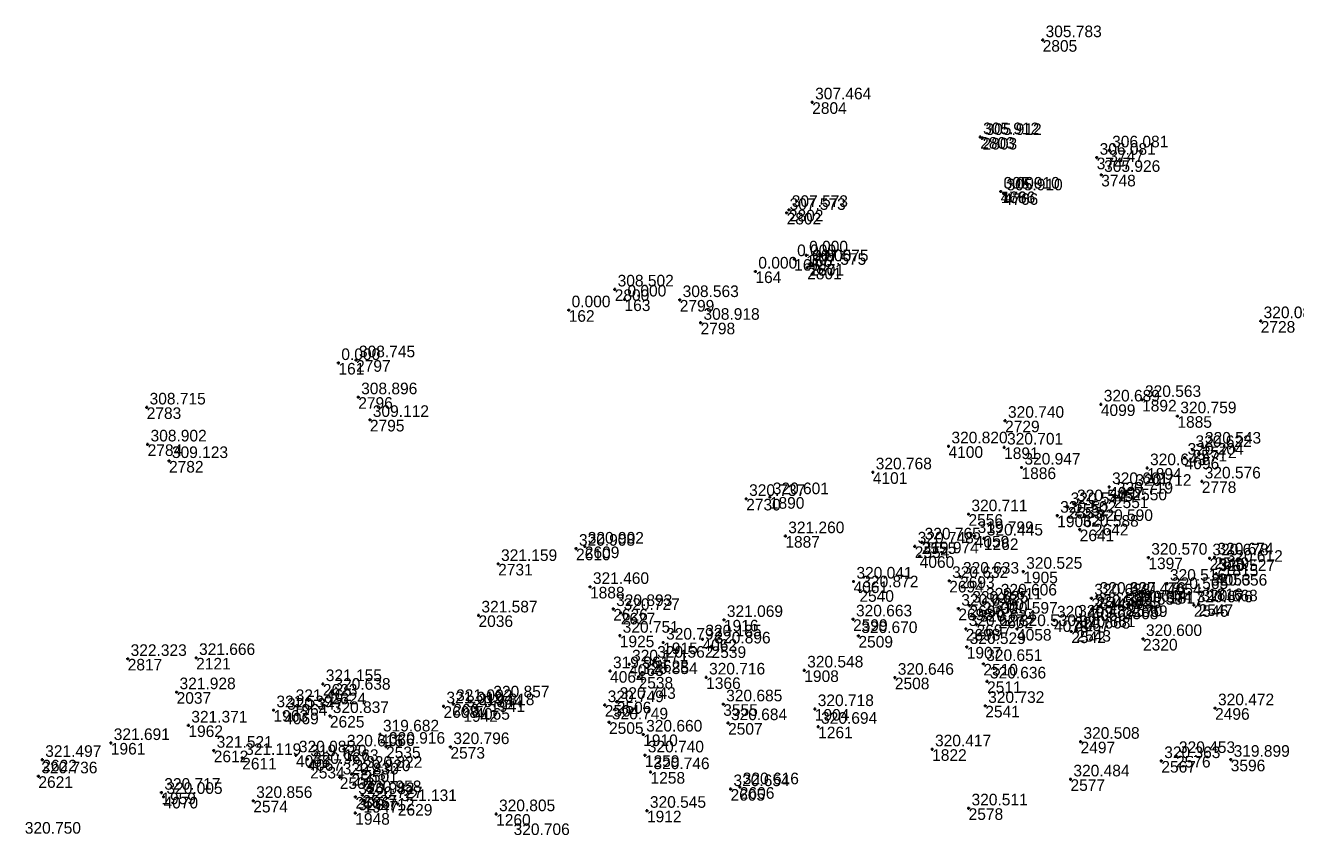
# Model space of a CAD drawing. Extents: x -829398 to -819400, y -1074439 to -1067977.
# Drawn here: x -822167 to -822035.8, y -1070383.2 to -1070300.4 of the extents above; entities that cross this region are included whole.
import ezdxf

# ---------------------------------------------------------------- set-up
doc = ezdxf.new("R2010")
doc.units = 0
for name, color, linetype in [('Vrstva 60', 7, 'Continuous'), ('Vrstva 61', 7, 'Continuous'), ('Čísla bodů_doměření_2012', 7, 'Continuous')]:
    doc.layers.add(name, color=color, linetype=linetype)

# ---------------------------------------------------------------- blocks, each defined once
blk = doc.blocks.new('BOD')
at = {"layer": 'Čísla bodů_doměření_2012'}
for p, q in [((-0.15, 0), (0.15, 0)), ((0, -0.15), (0, 0.15))]:
    blk.add_line(p, q, dxfattribs=at)

msp = doc.modelspace()

# ---------------------------------------------------------------- block references
at = {"layer": 'Vrstva 60'}
for p in [(-822061.882, -1070301.947), (-822061.882, -1070301.947), (-822085.691, -1070308.369), (-822085.691, -1070308.369), (-822068.34, -1070311.97), (-822068.088, -1070312.051), (-822056.299, -1070314.092), (-822055, -1070313.33), (-822055.832, -1070315.866), (-822055.832, -1070315.866), (-822066.22, -1070317.59), (-822066.22, -1070317.59), (-822065.919, -1070317.77), (-822088.1, -1070319.48), (-822088.332, -1070319.791), (-822087.55, -1070324.57), (-822086.31, -1070324.18), (-822091.56, -1070325.85), (-822086.208, -1070325.465), (-822085.98, -1070325.09), (-822085.98, -1070325.09), (-822106.092, -1070327.699), (-822106.092, -1070327.699), (-822110.85, -1070329.85), (-822105.08, -1070328.74), (-822099.375, -1070328.795), (-822099.375, -1070328.795), (-822097.22, -1070331.144), (-822097.22, -1070331.144), (-822039.356, -1070330.976), (-822039.356, -1070330.976), (-822132.816, -1070335.013), (-822132.816, -1070335.013), (-822134.64, -1070335.3), (-822132.589, -1070338.838), (-822132.589, -1070338.838), (-822051.612, -1070339.115), (-822051.612, -1070339.115), (-822154.447, -1070339.891), (-822154.447, -1070339.891), (-822055.871, -1070339.581), (-822055.871, -1070339.581), (-822131.386, -1070341.178), (-822131.386, -1070341.178), (-822065.766, -1070341.268), (-822065.766, -1070341.268), (-822047.962, -1070340.801), (-822047.962, -1070340.801), (-822154.347, -1070343.711), (-822154.347, -1070343.711), (-822071.607, -1070343.908), (-822071.607, -1070343.908), (-822065.864, -1070344.03), (-822065.864, -1070344.03), (-822046.392, -1070344.28), (-822046.392, -1070344.28), (-822045.414, -1070343.936), (-822045.414, -1070343.936), (-822152.142, -1070345.426), (-822152.142, -1070345.426), (-822047.21, -1070345.08), (-822047.21, -1070345.08), (-822079.43, -1070346.596), (-822079.43, -1070346.596), (-822064.067, -1070346.102), (-822064.067, -1070346.102), (-822051.089, -1070346.166), (-822051.089, -1070346.166), (-822055.013, -1070348.113), (-822055.013, -1070348.113), (-822052.605, -1070348.294), (-822052.605, -1070348.294), (-822045.443, -1070347.534), (-822045.443, -1070347.534), (-822092.51, -1070349.339), (-822092.51, -1070349.339), (-822090.066, -1070349.163), (-822090.066, -1070349.163), (-822054.517, -1070349.1), (-822054.517, -1070349.1), (-822069.545, -1070350.925), (-822069.545, -1070350.925), (-822059.296, -1070350.187), (-822059.296, -1070350.187), (-822058.633, -1070349.89), (-822058.633, -1070349.89), (-822060.375, -1070351.072), (-822060.375, -1070351.072), (-822056.591, -1070351.927), (-822056.591, -1070351.927), (-822088.467, -1070353.193), (-822088.467, -1070353.193), (-822068.903, -1070353.17), (-822068.903, -1070353.17), (-822067.951, -1070353.43), (-822067.951, -1070353.43), (-822058.058, -1070352.516), (-822058.058, -1070352.516), (-822110.09, -1070354.486), (-822110.09, -1070354.486), (-822109.183, -1070354.266), (-822109.183, -1070354.266), (-822075.095, -1070354.251), (-822075.095, -1070354.251), (-822074.378, -1070353.835), (-822074.378, -1070353.835), (-822118.139, -1070356.061), (-822118.139, -1070356.061), (-822074.585, -1070355.271), (-822074.585, -1070355.271), (-822050.962, -1070355.411), (-822050.962, -1070355.411), (-822044.645, -1070355.477), (-822044.645, -1070355.477), (-822044.131, -1070355.383), (-822044.131, -1070355.383), (-822043.175, -1070356.148), (-822043.175, -1070356.148), (-822070.414, -1070357.371), (-822070.414, -1070357.371), (-822063.884, -1070356.866), (-822063.884, -1070356.866), (-822043.971, -1070357.083), (-822043.971, -1070357.083), (-822108.646, -1070358.433), (-822108.646, -1070358.433), (-822081.424, -1070357.879), (-822081.424, -1070357.879), (-822080.816, -1070358.781), (-822080.816, -1070358.781), (-822071.536, -1070357.813), (-822071.536, -1070357.813), (-822049.034, -1070358.101), (-822049.034, -1070358.101), (-822044.78, -1070358.609), (-822044.78, -1070358.609), (-822068.03, -1070360.038), (-822068.03, -1070360.038), (-822066.507, -1070359.629), (-822066.507, -1070359.629), (-822056.849, -1070359.616), (-822056.849, -1070359.616), (-822056.291, -1070359.448), (-822056.291, -1070359.448), (-822053.218, -1070359.46), (-822053.218, -1070359.46), (-822048.825, -1070358.957), (-822048.825, -1070358.957), (-822120.166, -1070361.379), (-822120.166, -1070361.379), (-822106.246, -1070360.714), (-822106.246, -1070360.714), (-822105.474, -1070361.119), (-822105.474, -1070361.119), (-822070.591, -1070360.682), (-822070.591, -1070360.682), (-822069.45, -1070360.367), (-822069.45, -1070360.367), (-822056.814, -1070360.738), (-822056.814, -1070360.738), (-822053.502, -1070360.578), (-822053.502, -1070360.578), (-822053.081, -1070360.273), (-822053.081, -1070360.273), (-822052.55, -1070360.347), (-822052.55, -1070360.347), (-822046.268, -1070360.33), (-822046.268, -1070360.33), (-822045.769, -1070360.233), (-822045.769, -1070360.233), (-822094.808, -1070361.844), (-822094.808, -1070361.844), (-822081.469, -1070361.787), (-822081.469, -1070361.787), (-822069.823, -1070362.781), (-822069.823, -1070362.781), (-822068.71, -1070362.335), (-822068.71, -1070362.335), (-822066.429, -1070361.504), (-822066.429, -1070361.504), (-822060.706, -1070361.897), (-822060.706, -1070361.897), (-822058.515, -1070361.806), (-822058.515, -1070361.806), (-822105.571, -1070363.473), (-822105.571, -1070363.473), (-822097.028, -1070363.848), (-822097.028, -1070363.848), (-822080.917, -1070363.505), (-822080.917, -1070363.505), (-822064.532, -1070362.788), (-822064.532, -1070362.788), (-822058.926, -1070363.045), (-822058.926, -1070363.045), (-822058.397, -1070362.899), (-822058.397, -1070362.899), (-822051.512, -1070363.811), (-822051.512, -1070363.811), (-822101.086, -1070364.185), (-822101.086, -1070364.185), (-822096.088, -1070364.58), (-822096.088, -1070364.58), (-822069.724, -1070364.64), (-822069.724, -1070364.64), (-822156.408, -1070365.872), (-822156.408, -1070365.872), (-822149.34, -1070365.772), (-822149.34, -1070365.772), (-822104.604, -1070366.437), (-822104.604, -1070366.437), (-822102.001, -1070366.055), (-822102.001, -1070366.055), (-822068.012, -1070366.393), (-822068.012, -1070366.393), (-822106.572, -1070367.137), (-822106.572, -1070367.137), (-822103.63, -1070367.742), (-822103.63, -1070367.742), (-822096.649, -1070367.79), (-822096.649, -1070367.79), (-822086.509, -1070367.065), (-822086.509, -1070367.065), (-822077.151, -1070367.817), (-822077.151, -1070367.817), (-822151.354, -1070369.311), (-822151.354, -1070369.311), (-822136.245, -1070368.472), (-822136.245, -1070368.472), (-822067.625, -1070368.2), (-822067.625, -1070368.2), (-822139.355, -1070370.53), (-822139.355, -1070370.53), (-822135.353, -1070369.365), (-822135.353, -1070369.365), (-822122.778, -1070370.526), (-822122.778, -1070370.526), (-822118.936, -1070370.156), (-822118.936, -1070370.156), (-822107.121, -1070370.645), (-822107.121, -1070370.645), (-822105.884, -1070370.306), (-822105.884, -1070370.306), (-822094.879, -1070370.56), (-822094.879, -1070370.56), (-822141.346, -1070371.171), (-822141.346, -1070371.171), (-822140.243, -1070371.435), (-822140.243, -1070371.435), (-822135.52, -1070371.769), (-822135.52, -1070371.769), (-822123.785, -1070370.769), (-822123.785, -1070370.769), (-822121.729, -1070371.177), (-822121.729, -1070371.177), (-822120.494, -1070370.961), (-822120.494, -1070370.961), (-822085.422, -1070371.055), (-822085.422, -1070371.055), (-822067.809, -1070370.723), (-822067.809, -1070370.723), (-822044.067, -1070370.968), (-822044.067, -1070370.968), (-822150.137, -1070372.75), (-822150.137, -1070372.75), (-822106.685, -1070372.424), (-822106.685, -1070372.424), (-822094.384, -1070372.507), (-822094.384, -1070372.507), (-822085.075, -1070372.881), (-822085.075, -1070372.881), (-822158.154, -1070374.56), (-822158.154, -1070374.56), (-822130.338, -1070373.673), (-822130.338, -1070373.673), (-822103.148, -1070373.686), (-822103.148, -1070373.686), (-822057.967, -1070374.432), (-822057.967, -1070374.432), (-822147.521, -1070375.356), (-822147.521, -1070375.356), (-822139.022, -1070375.832), (-822139.022, -1070375.832), (-822134.06, -1070375.221), (-822134.06, -1070375.221), (-822129.718, -1070374.938), (-822129.718, -1070374.938), (-822123.068, -1070374.98), (-822123.068, -1070374.98), (-822102.976, -1070375.836), (-822102.976, -1070375.836), (-822073.302, -1070375.211), (-822073.302, -1070375.211), (-822048.103, -1070375.898), (-822048.103, -1070375.898), (-822165.233, -1070376.301), (-822165.233, -1070376.301), (-822144.577, -1070376.101), (-822144.577, -1070376.101), (-822137.843, -1070376.239), (-822137.843, -1070376.239), (-822137.561, -1070377.028), (-822137.561, -1070377.028), (-822049.623, -1070376.426), (-822049.623, -1070376.426), (-822042.453, -1070376.289), (-822042.453, -1070376.289), (-822165.638, -1070378.001), (-822165.638, -1070378.001), (-822134.499, -1070378.112), (-822134.499, -1070378.112), (-822133.293, -1070377.777), (-822133.293, -1070377.777), (-822132.074, -1070377.429), (-822132.074, -1070377.429), (-822102.394, -1070377.569), (-822102.394, -1070377.569), (-822059.007, -1070378.316), (-822059.007, -1070378.316), (-822152.929, -1070379.694), (-822152.929, -1070379.694), (-822094.125, -1070379.326), (-822094.125, -1070379.326), (-822093.168, -1070379.129), (-822093.168, -1070379.129), (-822152.708, -1070380.126), (-822152.708, -1070380.126), (-822143.433, -1070380.54), (-822143.433, -1070380.54), (-822132.881, -1070380.146), (-822132.881, -1070380.146), (-822132.161, -1070379.948), (-822132.161, -1070379.948), (-822132.042, -1070380.563), (-822132.042, -1070380.563), (-822128.5, -1070380.867), (-822128.5, -1070380.867), (-822132.897, -1070381.81), (-822132.897, -1070381.81), (-822118.345, -1070381.912), (-822118.345, -1070381.912), (-822102.76, -1070381.562), (-822102.76, -1070381.562), (-822069.53, -1070381.311), (-822069.53, -1070381.311)]:
    msp.add_blockref('BOD', p, dxfattribs=at)

# ---------------------------------------------------------------- texts
for s, p in [('2805', (-822061.882, -1070303.147)), ('2804', (-822085.691, -1070309.569)), ('2803', (-822068.34, -1070313.17)), ('2803', (-822068.088, -1070313.251)), ('3747', (-822056.299, -1070315.292)), ('3747', (-822055, -1070314.53)), ('3748', (-822055.832, -1070317.066)), ('4766', (-822066.22, -1070318.79)), ('168', (-822066.22, -1070318.79)), ('4766', (-822065.919, -1070318.97)), ('2802', (-822088.332, -1070320.991)), ('2802', (-822088.1, -1070320.68)), ('165', (-822087.55, -1070325.77)), ('166', (-822086.31, -1070325.38)), ('164', (-822091.56, -1070327.05)), ('2801', (-822086.208, -1070326.665)), ('2801', (-822085.98, -1070326.29)), ('167', (-822085.98, -1070326.29)), ('2800', (-822106.092, -1070328.899)), ('163', (-822105.08, -1070329.94)), ('2799', (-822099.375, -1070329.995)), ('162', (-822110.85, -1070331.05)), ('2798', (-822097.22, -1070332.344)), ('2728', (-822039.356, -1070332.176)), ('2797', (-822132.816, -1070336.213)), ('161', (-822134.64, -1070336.5)), ('2796', (-822132.589, -1070340.038)), ('2783', (-822154.447, -1070341.091)), ('4099', (-822055.871, -1070340.781)), ('1892', (-822051.612, -1070340.315)), ('2795', (-822131.386, -1070342.378)), ('2729', (-822065.766, -1070342.468)), ('1885', (-822047.962, -1070342.001)), ('2784', (-822154.347, -1070344.911)), ('4100', (-822071.607, -1070345.108)), ('1891', (-822065.864, -1070345.23)), ('2571', (-822046.392, -1070345.48)), ('2572', (-822045.414, -1070345.136)), ('2782', (-822152.142, -1070346.626)), ('4096', (-822047.21, -1070346.28)), ('4101', (-822079.43, -1070347.796)), ('1886', (-822064.067, -1070347.302)), ('1894', (-822051.089, -1070347.366)), ('4097', (-822055.013, -1070349.313)), ('2778', (-822045.443, -1070348.734)), ('2730', (-822092.51, -1070350.539)), ('1890', (-822090.066, -1070350.363)), ('2551', (-822054.517, -1070350.3)), ('2550', (-822052.605, -1070349.494)), ('2553', (-822059.296, -1070351.387)), ('2552', (-822058.633, -1070351.09)), ('2556', (-822069.545, -1070352.125)), ('1906', (-822060.375, -1070352.272)), ('2642', (-822056.591, -1070353.127)), ('1887', (-822088.467, -1070354.393)), ('4059', (-822068.903, -1070354.37)), ('1262', (-822067.951, -1070354.63)), ('2641', (-822058.058, -1070353.716)), ('2610', (-822110.09, -1070355.686)), ('2609', (-822109.183, -1070355.466)), ('2554', (-822075.095, -1070355.451)), ('2555', (-822074.378, -1070355.035)), ('2731', (-822118.139, -1070357.261)), ('4060', (-822074.585, -1070356.471)), ('1397', (-822050.962, -1070356.611)), ('2548', (-822044.645, -1070356.677)), ('2549', (-822044.131, -1070356.583)), ('2693', (-822070.414, -1070358.571)), ('1905', (-822063.884, -1070358.066)), ('4053', (-822043.971, -1070358.283)), ('1815', (-822043.175, -1070357.348)), ('1888', (-822108.646, -1070359.633)), ('4061', (-822081.424, -1070359.079)), ('2694', (-822071.536, -1070359.013)), ('4054', (-822049.034, -1070359.301)), ('1816', (-822044.78, -1070359.809)), ('2540', (-822080.816, -1070359.981)), ('2601', (-822066.507, -1070360.829)), ('2544', (-822056.849, -1070360.816)), ('2545', (-822056.291, -1070360.648)), ('4055', (-822053.218, -1070360.66)), ('1817', (-822048.825, -1070360.157)), ('2626', (-822106.246, -1070361.914)), ('2627', (-822105.474, -1070362.319)), ('2695', (-822070.591, -1070361.882)), ('2696', (-822069.45, -1070361.567)), ('2600', (-822068.03, -1070361.238)), ('4056', (-822056.814, -1070361.938)), ('2568', (-822053.502, -1070361.778)), ('2570', (-822053.081, -1070361.473)), ('2569', (-822052.55, -1070361.547)), ('2546', (-822046.268, -1070361.53)), ('2547', (-822045.769, -1070361.433)), ('2036', (-822120.166, -1070362.579)), ('1916', (-822094.808, -1070363.044)), ('2599', (-822081.469, -1070362.987)), ('2697', (-822068.71, -1070363.535)), ('2602', (-822066.429, -1070362.704)), ('4078', (-822060.706, -1070363.097)), ('4057', (-822058.515, -1070363.006)), ('1925', (-822105.571, -1070364.673)), ('4062', (-822097.028, -1070365.048)), ('2509', (-822080.917, -1070364.705)), ('2698', (-822069.823, -1070363.981)), ('4058', (-822064.532, -1070363.988)), ('2542', (-822058.926, -1070364.245)), ('2543', (-822058.397, -1070364.099)), ('2320', (-822051.512, -1070365.011)), ('1915', (-822101.086, -1070365.385)), ('2539', (-822096.088, -1070365.78)), ('1907', (-822069.724, -1070365.84)), ('2817', (-822156.408, -1070367.072)), ('2121', (-822149.34, -1070366.972)), ('4063', (-822104.604, -1070367.637)), ('2628', (-822102.001, -1070367.255)), ('2510', (-822068.012, -1070367.593)), ('4064', (-822106.572, -1070368.337)), ('2538', (-822103.63, -1070368.942)), ('1366', (-822096.649, -1070368.99)), ('1908', (-822086.509, -1070368.265)), ('2508', (-822077.151, -1070369.017)), ('2623', (-822136.245, -1070369.672)), ('2511', (-822067.625, -1070369.4)), ('2037', (-822151.354, -1070370.511)), ('2624', (-822135.353, -1070370.565)), ('2607', (-822122.778, -1070371.726)), ('1941', (-822118.936, -1070371.356)), ('2506', (-822105.884, -1070371.506)), ('1963', (-822141.346, -1070372.371)), ('4069', (-822140.243, -1070372.635)), ('1964', (-822139.355, -1070371.73)), ('2625', (-822135.52, -1070372.969)), ('2608', (-822123.785, -1070371.969)), ('1942', (-822121.729, -1070372.377)), ('4065', (-822120.494, -1070372.161)), ('2504', (-822107.121, -1070371.845)), ('3555', (-822094.879, -1070371.76)), ('1904', (-822085.422, -1070372.255)), ('2541', (-822067.809, -1070371.923)), ('2496', (-822044.067, -1070372.168)), ('1962', (-822150.137, -1070373.95)), ('2505', (-822106.685, -1070373.624)), ('2507', (-822094.384, -1070373.707)), ('1261', (-822085.075, -1070374.081)), ('4066', (-822130.338, -1070374.873)), ('1910', (-822103.148, -1070374.886)), ('2497', (-822057.967, -1070375.632)), ('1961', (-822158.154, -1070375.76)), ('2612', (-822147.521, -1070376.556)), ('1263', (-822134.06, -1070376.421)), ('2535', (-822129.718, -1070376.138)), ('2573', (-822123.068, -1070376.18)), ('1822', (-822073.302, -1070376.411)), ('2622', (-822165.233, -1070377.501)), ('2611', (-822144.577, -1070377.301)), ('4068', (-822139.022, -1070377.032)), ('4067', (-822137.843, -1070377.439)), ('2534', (-822137.561, -1070378.228)), ('1259', (-822102.976, -1070377.036)), ('2567', (-822049.623, -1070377.626)), ('2576', (-822048.103, -1070377.098)), ('3596', (-822042.453, -1070377.489)), ('2621', (-822165.638, -1070379.201)), ('2502', (-822134.499, -1070379.312)), ('2503', (-822133.293, -1070378.977)), ('2501', (-822132.074, -1070378.629)), ('1258', (-822102.394, -1070378.769)), ('2577', (-822059.007, -1070379.516)), ('1959', (-822152.929, -1070380.894)), ('2605', (-822094.125, -1070380.526)), ('2606', (-822093.168, -1070380.329)), ('4070', (-822152.708, -1070381.326)), ('2574', (-822143.433, -1070381.74)), ('2536', (-822132.881, -1070381.346)), ('2537', (-822132.161, -1070381.148)), ('1947', (-822132.042, -1070381.763)), ('2629', (-822128.5, -1070382.067)), ('1948', (-822132.897, -1070383.01)), ('1260', (-822118.345, -1070383.112)), ('1912', (-822102.76, -1070382.762)), ('2578', (-822069.53, -1070382.511))]:
    msp.add_text(s, height=1.2, dxfattribs=at).set_placement(p)
at = {"layer": 'Vrstva 61'}
for s, p in [('305.783', (-822061.582, -1070301.647)), ('307.464', (-822085.391, -1070308.069)), ('305.912', (-822068.04, -1070311.67)), ('305.912', (-822067.788, -1070311.751)), ('306.081', (-822055.999, -1070313.792)), ('306.081', (-822054.7, -1070313.03)), ('305.926', (-822055.532, -1070315.566)), ('305.910', (-822065.92, -1070317.29)), ('0.000', (-822065.92, -1070317.29)), ('305.910', (-822065.619, -1070317.47)), ('307.573', (-822087.8, -1070319.18)), ('307.573', (-822088.032, -1070319.491)), ('0.000', (-822087.25, -1070324.27)), ('0.000', (-822086.01, -1070323.88)), ('0.000', (-822091.26, -1070325.55)), ('307.575', (-822085.908, -1070325.165)), ('307.575', (-822085.68, -1070324.79)), ('0.000', (-822085.68, -1070324.79)), ('308.502', (-822105.792, -1070327.399)), ('0.000', (-822110.55, -1070329.55)), ('0.000', (-822104.78, -1070328.44)), ('308.563', (-822099.075, -1070328.495)), ('308.918', (-822096.92, -1070330.844)), ('320.082', (-822039.056, -1070330.676)), ('308.745', (-822132.516, -1070334.713)), ('0.000', (-822134.34, -1070335)), ('308.896', (-822132.289, -1070338.538)), ('320.563', (-822051.312, -1070338.815)), ('308.715', (-822154.147, -1070339.591)), ('320.689', (-822055.571, -1070339.281)), ('309.112', (-822131.086, -1070340.878)), ('320.740', (-822065.466, -1070340.968)), ('320.759', (-822047.662, -1070340.501)), ('308.902', (-822154.047, -1070343.411)), ('320.820', (-822071.307, -1070343.608)), ('320.701', (-822065.564, -1070343.73)), ('320.622', (-822046.092, -1070343.98)), ('320.543', (-822045.114, -1070343.636)), ('309.123', (-822151.842, -1070345.126)), ('320.204', (-822046.91, -1070344.78)), ('320.768', (-822079.13, -1070346.296)), ('320.947', (-822063.767, -1070345.802)), ('320.643', (-822050.789, -1070345.866)), ('320.661', (-822054.713, -1070347.813)), ('320.712', (-822052.305, -1070347.994)), ('320.576', (-822045.143, -1070347.234)), ('320.737', (-822092.21, -1070349.039)), ('320.601', (-822089.766, -1070348.863)), ('320.719', (-822054.217, -1070348.8)), ('320.711', (-822069.245, -1070350.625)), ('320.544', (-822058.996, -1070349.887)), ('320.545', (-822058.333, -1070349.59)), ('320.502', (-822060.075, -1070350.772)), ('320.590', (-822056.291, -1070351.627)), ('321.260', (-822088.167, -1070352.893)), ('319.799', (-822068.603, -1070352.87)), ('320.445', (-822067.651, -1070353.13)), ('320.588', (-822057.758, -1070352.216)), ('320.908', (-822109.79, -1070354.186)), ('320.902', (-822108.883, -1070353.966)), ('320.748', (-822074.795, -1070353.951)), ('320.765', (-822074.078, -1070353.535)), ('321.159', (-822117.839, -1070355.761)), ('319.974', (-822074.285, -1070354.971)), ('320.570', (-822050.662, -1070355.111)), ('320.678', (-822044.345, -1070355.177)), ('320.674', (-822043.831, -1070355.083)), ('320.612', (-822042.875, -1070355.848)), ('320.633', (-822070.114, -1070357.071)), ('320.525', (-822063.584, -1070356.566)), ('320.527', (-822043.671, -1070356.783)), ('321.460', (-822108.346, -1070358.133)), ('320.041', (-822081.124, -1070357.579)), ('320.872', (-822080.516, -1070358.481)), ('320.632', (-822071.236, -1070357.513)), ('320.516', (-822048.734, -1070357.801)), ('320.656', (-822044.48, -1070358.309)), ('320.611', (-822067.73, -1070359.738)), ('320.606', (-822066.207, -1070359.329)), ('320.638', (-822056.549, -1070359.316)), ('320.637', (-822055.991, -1070359.148)), ('320.476', (-822052.918, -1070359.16)), ('320.565', (-822048.525, -1070358.657)), ('321.587', (-822119.866, -1070361.079)), ('320.893', (-822105.946, -1070360.414)), ('320.727', (-822105.174, -1070360.819)), ('320.648', (-822070.291, -1070360.382)), ('320.625', (-822069.15, -1070360.067)), ('320.597', (-822066.129, -1070361.204)), ('320.582', (-822056.514, -1070360.438)), ('320.559', (-822053.202, -1070360.278)), ('320.644', (-822052.781, -1070359.973)), ('320.574', (-822052.25, -1070360.047)), ('320.676', (-822045.968, -1070360.03)), ('320.668', (-822045.469, -1070359.933)), ('321.069', (-822094.508, -1070361.544)), ('320.663', (-822081.169, -1070361.487)), ('320.627', (-822069.523, -1070362.481)), ('320.624', (-822068.41, -1070362.035)), ('320.530', (-822064.232, -1070362.488)), ('320.499', (-822060.406, -1070361.597)), ('320.488', (-822058.215, -1070361.506)), ('320.751', (-822105.271, -1070363.173)), ('320.185', (-822096.728, -1070363.548)), ('320.670', (-822080.617, -1070363.205)), ('320.668', (-822058.626, -1070362.745)), ('320.661', (-822058.097, -1070362.599)), ('320.600', (-822051.212, -1070363.511)), ('320.792', (-822100.786, -1070363.885)), ('320.896', (-822095.788, -1070364.28)), ('320.529', (-822069.424, -1070364.34)), ('322.323', (-822156.108, -1070365.572)), ('321.666', (-822149.04, -1070365.472)), ('320.171', (-822104.304, -1070366.137)), ('320.562', (-822101.701, -1070365.755)), ('320.651', (-822067.712, -1070366.093)), ('319.961', (-822106.272, -1070366.837)), ('320.854', (-822103.33, -1070367.442)), ('320.716', (-822096.349, -1070367.49)), ('320.548', (-822086.209, -1070366.765)), ('320.646', (-822076.851, -1070367.517)), ('321.928', (-822151.054, -1070369.011)), ('321.155', (-822135.945, -1070368.172)), ('320.638', (-822135.053, -1070369.065)), ('320.636', (-822067.325, -1070367.9)), ('321.462', (-822139.055, -1070370.23)), ('321.002', (-822122.478, -1070370.226)), ('320.857', (-822118.636, -1070369.856)), ('320.749', (-822106.821, -1070370.345)), ('320.743', (-822105.584, -1070370.006)), ('320.685', (-822094.579, -1070370.26)), ('321.539', (-822141.046, -1070370.871)), ('320.347', (-822139.943, -1070371.135)), ('320.837', (-822135.22, -1070371.469)), ('321.012', (-822123.485, -1070370.469)), ('320.844', (-822121.429, -1070370.877)), ('319.818', (-822120.194, -1070370.661)), ('320.718', (-822085.122, -1070370.755)), ('320.732', (-822067.509, -1070370.423)), ('320.472', (-822043.767, -1070370.668)), ('321.371', (-822149.837, -1070372.45)), ('320.749', (-822106.385, -1070372.124)), ('320.684', (-822094.084, -1070372.207)), ('320.694', (-822084.775, -1070372.581)), ('321.691', (-822157.854, -1070374.26)), ('319.682', (-822130.038, -1070373.373)), ('320.660', (-822102.848, -1070373.386)), ('320.508', (-822057.667, -1070374.132)), ('321.521', (-822147.221, -1070375.056)), ('320.085', (-822138.722, -1070375.532)), ('320.616', (-822133.76, -1070374.921)), ('320.916', (-822129.418, -1070374.638)), ('320.796', (-822122.768, -1070374.68)), ('320.740', (-822102.676, -1070375.536)), ('320.417', (-822073.002, -1070374.911)), ('320.453', (-822047.803, -1070375.598)), ('321.497', (-822164.933, -1070376.001)), ('321.119', (-822144.277, -1070375.801)), ('319.720', (-822137.543, -1070375.939)), ('320.967', (-822137.261, -1070376.728)), ('320.363', (-822049.323, -1070376.126)), ('319.899', (-822042.153, -1070375.989)), ('320.736', (-822165.338, -1070377.701)), ('320.830', (-822134.199, -1070377.812)), ('320.820', (-822132.993, -1070377.477)), ('320.822', (-822131.774, -1070377.129)), ('320.746', (-822102.094, -1070377.269)), ('320.484', (-822058.707, -1070378.016)), ('320.717', (-822152.629, -1070379.394)), ('320.654', (-822093.825, -1070379.026)), ('320.616', (-822092.868, -1070378.829)), ('320.005', (-822152.408, -1070379.826)), ('320.856', (-822143.133, -1070380.24)), ('320.982', (-822132.581, -1070379.846)), ('320.958', (-822131.861, -1070379.648)), ('320.727', (-822131.742, -1070380.263)), ('321.131', (-822128.2, -1070380.567)), ('320.712', (-822132.597, -1070381.51)), ('320.805', (-822118.045, -1070381.612)), ('320.545', (-822102.46, -1070381.262)), ('320.511', (-822069.23, -1070381.011)), ('320.750', (-822167.039, -1070383.934)), ('320.706', (-822116.541, -1070384.075))]:
    msp.add_text(s, height=1.2, dxfattribs=at).set_placement(p)

doc.saveas('drawing.dxf')
